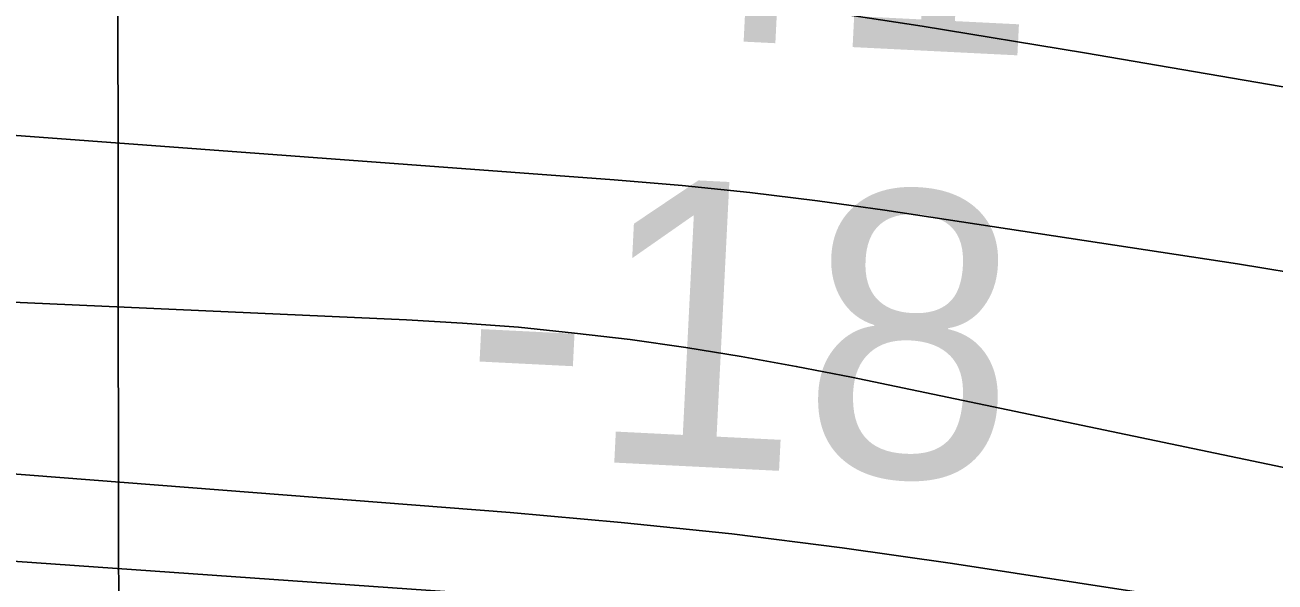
# Model space of a CAD drawing. Extents: x 3297753 to 3335611, y 652252 to 677623.
# Drawn here: x 3328141.9 to 3328434.6, y 659564 to 659694.5 of the extents above; entities that cross this region are included whole.
import ezdxf

# ---------------------------------------------------------------- set-up
doc = ezdxf.new("R2010")
doc.units = 0
for name, color, linetype in [('V-GRID-MAJR', 7, 'Continuous'), ('V-RIVR-RANG', 7, 'Continuous'), ('V-TOPO-DPTH', 7, 'Continuous'), ('V-TOPO-MINR', 7, 'Continuous')]:
    doc.layers.add(name, color=color, linetype=linetype)

msp = doc.modelspace()

# ---------------------------------------------------------------- linework, layer by layer
at = {"layer": 'V-GRID-MAJR'}
msp.add_spline([(3328166.32, 657657.38), (3328162.35, 660686.16), (3328154.42, 666747.58), (3328146.48, 672809.02), (3328142.51, 675841.66)], degree=3, dxfattribs=at)
at = {"layer": 'V-TOPO-DPTH'}
for points in [[(3329318.35, 659578.76), (3329295.78, 659576.52), (3329273.2, 659574.44), (3329250.6, 659572.77), (3329227.96, 659571.71), (3329205.29, 659571.05), (3329136.2, 659569.96), (3329113.4, 659570.23), (3329090.66, 659571.31), (3329068.01, 659573.63), (3329045.43, 659576.78), (3328944.03, 659593.71), (3328870.8, 659605.99), (3328797.58, 659618.32), (3328724.38, 659630.75), (3328651.19, 659643.23), (3328389.99, 659687.96), (3328351.98, 659694.18), (3328313.91, 659700.03), (3328275.76, 659705.33), (3328237.56, 659710.25), (3328216.31, 659712.83), (3328167.42, 659718.55), (3328118.5, 659723.97)], [(3328118.5, 659723.97), (3328167.42, 659718.55), (3328216.31, 659712.83), (3328237.56, 659710.25), (3328275.76, 659705.33), (3328313.91, 659700.03), (3328351.98, 659694.18), (3328389.99, 659687.96), (3328651.19, 659643.23), (3328724.38, 659630.75), (3328797.58, 659618.32), (3328870.8, 659605.99), (3328944.03, 659593.71), (3329045.43, 659576.78), (3329068.01, 659573.63), (3329090.66, 659571.31), (3329113.4, 659570.23), (3329136.2, 659569.96), (3329205.29, 659571.05), (3329227.96, 659571.71), (3329250.6, 659572.77), (3329273.2, 659574.44), (3329295.78, 659576.52), (3329318.35, 659578.76)], [(3328738.52, 659572.25), (3328651.96, 659593.61), (3328595.78, 659606.66), (3328539.39, 659618.68), (3328482.69, 659629.14), (3328425.79, 659638.58), (3328343.23, 659651.1), (3328327.43, 659653.31), (3328311.61, 659655.28), (3328295.74, 659656.89), (3328279.85, 659658.25), (3327864.22, 659689.03)], [(3327864.22, 659689.03), (3328279.85, 659658.25), (3328295.74, 659656.89), (3328311.61, 659655.28), (3328327.43, 659653.31), (3328343.23, 659651.1), (3328425.79, 659638.58), (3328482.69, 659629.14), (3328539.39, 659618.68), (3328595.78, 659606.66), (3328651.96, 659593.61), (3328738.52, 659572.25)], [(3328781.85, 659520.87), (3328708.12, 659534.76), (3328634.53, 659549.48), (3328335.39, 659611.97), (3328322.49, 659614.51), (3328309.57, 659616.86), (3328296.59, 659618.92), (3328283.58, 659620.79), (3328270.54, 659622.34), (3328257.47, 659623.67), (3328244.37, 659624.66), (3328231.25, 659625.42), (3327550.91, 659655.95)], [(3327550.91, 659655.95), (3328231.25, 659625.42), (3328244.37, 659624.66), (3328257.47, 659623.67), (3328270.54, 659622.34), (3328283.58, 659620.79), (3328296.59, 659618.92), (3328309.57, 659616.86), (3328322.49, 659614.51), (3328335.39, 659611.97), (3328634.53, 659549.48), (3328708.12, 659534.76), (3328781.85, 659520.87)], [(3327885.54, 659586.68), (3328273.53, 659559.45), (3328289.99, 659558.11), (3328306.42, 659556.54), (3328322.81, 659554.61), (3328339.18, 659552.44), (3328431.23, 659539.23), (3328493.6, 659530.29), (3328555.98, 659521.36), (3328618.36, 659512.47), (3328680.74, 659503.59), (3329007.22, 659457.17), (3329041.12, 659452.77), (3329075.08, 659448.92), (3329109.12, 659445.89), (3329143.21, 659443.42), (3329277.24, 659435.3), (3329337.63, 659432.64)], [(3329337.63, 659432.64), (3329277.24, 659435.3), (3329143.21, 659443.42), (3329109.12, 659445.89), (3329075.08, 659448.92), (3329041.12, 659452.77), (3329007.22, 659457.17), (3328680.74, 659503.59), (3328618.36, 659512.47), (3328555.98, 659521.36), (3328493.6, 659530.29), (3328431.23, 659539.23), (3328339.18, 659552.44), (3328322.81, 659554.61), (3328306.42, 659556.54), (3328289.99, 659558.11), (3328273.53, 659559.45), (3327885.54, 659586.68)]]:
    msp.add_lwpolyline(points, dxfattribs=at)
at = {"layer": 'V-TOPO-MINR'}
for points in [[(3328118.5, 659723.97), (3328167.42, 659718.55), (3328216.31, 659712.83), (3328237.56, 659710.25), (3328275.76, 659705.33), (3328313.91, 659700.03), (3328351.98, 659694.18), (3328389.99, 659687.96), (3328651.19, 659643.23), (3328724.38, 659630.75), (3328797.58, 659618.32), (3328870.8, 659605.99), (3328944.03, 659593.71), (3329045.43, 659576.78), (3329068.01, 659573.63), (3329090.66, 659571.31), (3329113.4, 659570.23), (3329136.2, 659569.96), (3329205.29, 659571.05), (3329227.96, 659571.71), (3329250.6, 659572.77), (3329273.2, 659574.44), (3329295.78, 659576.52), (3329318.35, 659578.76)], [(3327864.22, 659689.03), (3328279.85, 659658.25), (3328295.74, 659656.89), (3328311.61, 659655.28), (3328327.43, 659653.31), (3328343.23, 659651.1), (3328425.79, 659638.58), (3328482.69, 659629.14), (3328539.39, 659618.68), (3328595.78, 659606.66), (3328651.96, 659593.61), (3328738.52, 659572.25)], [(3327550.91, 659655.95), (3328231.25, 659625.42), (3328244.37, 659624.66), (3328257.47, 659623.67), (3328270.54, 659622.34), (3328283.58, 659620.79), (3328296.59, 659618.92), (3328309.57, 659616.86), (3328322.49, 659614.51), (3328335.39, 659611.97), (3328634.53, 659549.48), (3328708.12, 659534.76), (3328781.85, 659520.87)], [(3327728.23, 659621.31), (3328255.48, 659580.29), (3328281.45, 659577.98), (3328307.38, 659575.27), (3328333.24, 659571.98), (3328359.05, 659568.31), (3328490.07, 659548.13), (3328581.37, 659534.17), (3328672.7, 659520.34), (3328764.05, 659506.72), (3328855.43, 659493.23), (3329022.23, 659468.8), (3329049.48, 659465.16), (3329076.77, 659461.99), (3329104.14, 659459.52), (3329131.56, 659457.5), (3329241.23, 659450.87), (3329288.85, 659448.79), (3329336.48, 659447.79)], [(3327885.54, 659586.68), (3328273.53, 659559.45), (3328289.99, 659558.11), (3328306.42, 659556.54), (3328322.81, 659554.61), (3328339.18, 659552.44), (3328431.23, 659539.23), (3328493.6, 659530.29), (3328555.98, 659521.36), (3328618.36, 659512.47), (3328680.74, 659503.59), (3329007.22, 659457.17), (3329041.12, 659452.77), (3329075.08, 659448.92), (3329109.12, 659445.89), (3329143.21, 659443.42), (3329277.24, 659435.3), (3329337.63, 659432.64)]]:
    msp.add_lwpolyline(points, dxfattribs=at)

# ---------------------------------------------------------------- texts
at = {"layer": 'V-RIVR-RANG'}
for s, p in [('-41', (3328249.29, 659693.64)), ('-18', (3328243.25, 659593.82))]:
    msp.add_text(s, height=67, rotation=357.1333, dxfattribs=at).set_placement(p)

doc.saveas('drawing.dxf')
